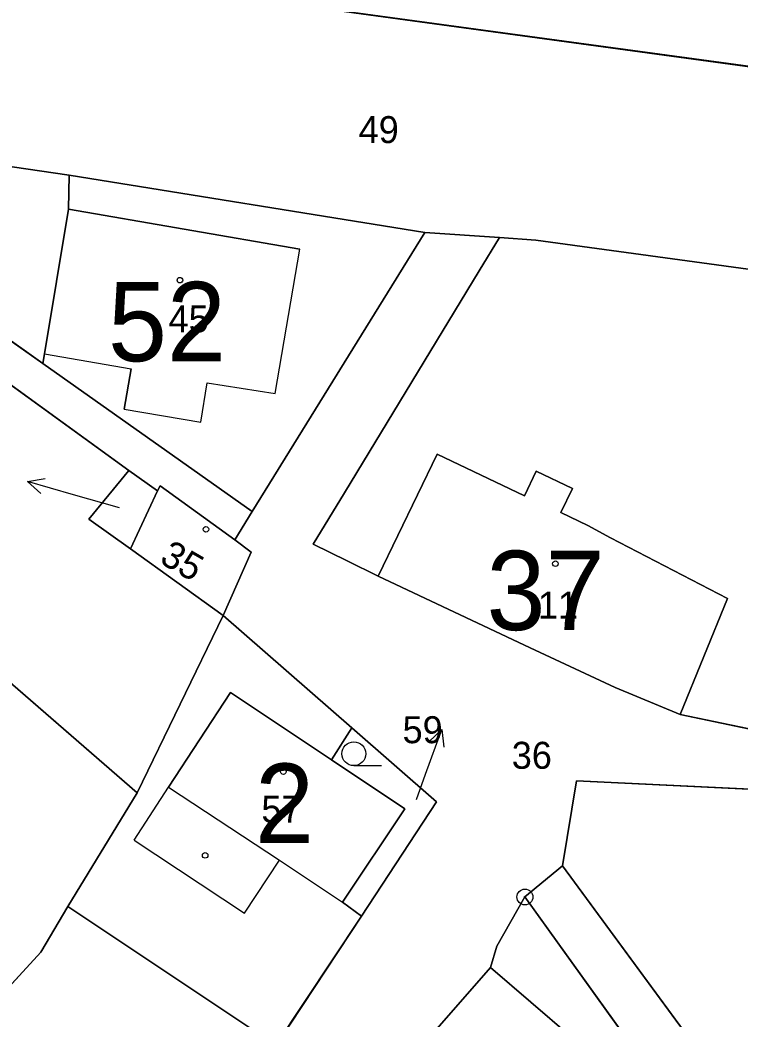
# Model space of a CAD drawing. Extents: x -689422 to -685210, y -987725 to -982160.
# Drawn here: x -686016.7 to -685971.3, y -987183 to -987120.1 of the extents above; entities that cross this region are included whole.
import ezdxf

# ---------------------------------------------------------------- set-up
doc = ezdxf.new("R2010")
doc.units = 0
for name, color, linetype in [('KN_Budovy', 7, 'Continuous'), ('KN_Budovy_cisla_domovni', 7, 'Continuous'), ('KN_Hranice_parcel', 7, 'Continuous'), ('KN_Hranice_parcel_vnitrni_kresba', 7, 'Continuous'), ('KN_Parcelni cisla', 7, 'Continuous'), ('KN_Parcelni cisla_sipky', 7, 'Continuous'), ('KN_Polygon parcely', 7, 'Continuous'), ('KN_POZEMKY_OSTATNI PLOCHA', 7, 'Continuous'), ('KN_POZEMKY_TTP', 7, 'Continuous'), ('KN_POZEMKY_ZAHRADA', 7, 'Continuous'), ('KN_POZEMKY_ZASTAVENA PLOCHA', 7, 'Continuous'), ('KN_VYUZITI_16_ostatni plocha_silnice', 7, 'Continuous'), ('KN_VYUZITI_17_ostatni plocha_ostatni komunikace', 7, 'Continuous'), ('KN_Značky bodu BP', 7, 'Continuous'), ('KN_Značky budov', 7, 'Continuous'), ('KN_Značky kultur', 7, 'Continuous')]:
    doc.layers.add(name, color=color, linetype=linetype)

msp = doc.modelspace()

# ---------------------------------------------------------------- linework, layer by layer
at = {"layer": 'KN_Budovy'}
for points in [[(-686015.12, -987141.12), (-686009.65, -987142.06), (-686010.09, -987144.6), (-686005.25, -987145.42), (-686004.85, -987142.93), (-686000.58, -987143.62), (-685999.02, -987134.52), (-686013.59, -987131.99)], [(-685994.08, -987155.12), (-685984.49, -987159.63), (-685979.15, -987162.14), (-685975.04, -987163.85), (-685972.06, -987156.53), (-685979.44, -987152.71), (-685980.87, -987151.92), (-685982.56, -987151.12), (-685981.83, -987149.59), (-685984.12, -987148.51), (-685984.85, -987150.05), (-685990.36, -987147.44)], [(-686007.82, -987149.42), (-686007.98, -987149.74), (-686009.7, -987153.4), (-686003.85, -987157.6), (-686002.08, -987153.62), (-686003.12, -987152.84)], [(-685997.03, -987166.7), (-686003.39, -987162.46), (-686007.29, -987168.41), (-686000.29, -987173.02), (-685996.32, -987175.66), (-685992.4, -987169.79)], [(-685999.17, -987193.66), (-685993.55, -987198.12), (-685991.05, -987195.12), (-685988.3, -987191.81), (-685985.91, -987193.8), (-685983.02, -987190.32), (-685985.4, -987188.34), (-685981.92, -987184.15), (-685987, -987179.79), (-685990.8, -987184.14)]]:
    msp.add_lwpolyline(points, close=True, dxfattribs=at)
at = {"layer": 'KN_Hranice_parcel'}
for p, q in [((-686038.83, -987125.06), (-686015.22, -987141.71)), ((-686009.79, -987148.47), (-686037.96, -987128.07)), ((-686013.55, -987129.86), (-685991.13, -987133.46)), ((-685991.13, -987133.46), (-686002.02, -987151.05)), ((-685991.13, -987133.46), (-685986.44, -987133.78)), ((-686002.02, -987151.05), (-686015.22, -987141.71)), ((-686007.98, -987149.74), (-686009.79, -987148.47)), ((-686009.7, -987153.4), (-686007.98, -987149.74)), ((-686002.02, -987151.05), (-686003.12, -987152.84)), ((-686003.85, -987157.6), (-686009.7, -987153.4)), ((-686024.17, -987155.85), (-686009.27, -987168.77)), ((-686009.27, -987168.77), (-686003.85, -987157.6)), ((-685995.75, -987164.67), (-686003.85, -987157.6)), ((-685997.03, -987166.7), (-685995.75, -987164.67)), ((-685990.41, -987169.34), (-685995.75, -987164.67)), ((-685992.4, -987169.79), (-685997.03, -987166.7)), ((-686013.64, -987175.93), (-686009.27, -987168.77)), ((-685995.13, -987176.55), (-685990.41, -987169.34)), ((-685984.83, -987175.34), (-685982.46, -987173.37)), ((-685972.12, -987193.01), (-685984.83, -987175.34)), ((-686013.64, -987175.93), (-686000.52, -987184.68)), ((-686000.52, -987184.68), (-685995.13, -987176.55))]:
    msp.add_line(p, q, dxfattribs=at)
for points in [[(-686005, -987118.32), (-685836.82, -987141.27), (-685828.14, -987142.95), (-685819.45, -987151.17)], [(-686038.83, -987125.06), (-686035.05, -987124.29), (-686017.14, -987129.32), (-686013.55, -987129.86)], [(-686015.22, -987141.71), (-686015.12, -987141.12), (-686013.59, -987131.99), (-686013.55, -987129.86)], [(-685986.44, -987133.78), (-685987.71, -987135.87), (-685996.21, -987149.87), (-685998.18, -987153.11), (-685996.04, -987154.16), (-685994.08, -987155.12)], [(-685986.44, -987133.78), (-685984.15, -987133.94), (-685950.75, -987138.51)], [(-685994.08, -987155.12), (-685990.36, -987147.44), (-685984.85, -987150.05), (-685984.12, -987148.51), (-685981.83, -987149.59), (-685982.56, -987151.12), (-685980.87, -987151.92), (-685979.44, -987152.71), (-685972.06, -987156.53), (-685975.04, -987163.85)], [(-686009.7, -987153.4), (-686012.32, -987151.52), (-686009.79, -987148.47)], [(-686003.12, -987152.84), (-686007.82, -987149.42), (-686007.98, -987149.74)], [(-686003.85, -987157.6), (-686002.08, -987153.62), (-686003.12, -987152.84)], [(-685994.08, -987155.12), (-685984.49, -987159.63), (-685979.15, -987162.14), (-685975.04, -987163.85)], [(-685975.04, -987163.85), (-685968.68, -987165.17), (-685954.64, -987164.72)], [(-685916.46, -987171.35), (-685946.25, -987169.37), (-685969.3, -987168.61), (-685981.57, -987168.02), (-685982.46, -987173.37)], [(-685995.13, -987176.55), (-685996.32, -987175.66), (-685992.4, -987169.79)], [(-685982.46, -987173.37), (-685973.57, -987185.47), (-685960.89, -987201.48)], [(-685984.83, -987175.34), (-685986.59, -987178.44), (-685987, -987179.79), (-685990.8, -987184.14), (-685999.17, -987193.66)], [(-686037.31, -987202.35), (-686022.69, -987186.83), (-686015.35, -987178.81), (-686013.64, -987175.93)]]:
    msp.add_lwpolyline(points, dxfattribs=at)
at = {"layer": 'KN_Hranice_parcel_vnitrni_kresba'}
for p, q in [((-686013.59, -987131.99), (-685999.02, -987134.52)), ((-686000.58, -987143.62), (-685999.02, -987134.52)), ((-686015.12, -987141.12), (-686009.65, -987142.06)), ((-686010.09, -987144.6), (-686009.65, -987142.06)), ((-686005.25, -987145.42), (-686004.85, -987142.93)), ((-686004.85, -987142.93), (-686000.58, -987143.62)), ((-686010.09, -987144.6), (-686005.25, -987145.42)), ((-686007.29, -987168.41), (-686003.39, -987162.46)), ((-686003.39, -987162.46), (-685997.03, -987166.7)), ((-686009.47, -987171.75), (-686007.29, -987168.41)), ((-686007.29, -987168.41), (-686000.29, -987173.02)), ((-686009.47, -987171.75), (-686002.51, -987176.36)), ((-686002.51, -987176.36), (-686000.29, -987173.02)), ((-686000.29, -987173.02), (-685996.32, -987175.66)), ((-685987, -987179.79), (-685981.92, -987184.15))]:
    msp.add_line(p, q, dxfattribs=at)
at = {"layer": 'KN_Parcelni cisla_sipky'}
for p, q in [((-686016.175, -987149.163), (-686015.074, -987148.958)), ((-686013.29, -987149.99), (-686016.175, -987149.163)), ((-686016.175, -987149.163), (-686015.35, -987149.92)), ((-686010.38, -987150.82), (-686013.29, -987149.99)), ((-685991.09, -987167.61), (-685990.064, -987164.79)), ((-685990.064, -987164.79), (-685990.877, -987165.56)), ((-685990.064, -987164.79), (-685989.936, -987165.902)), ((-685991.66, -987169.2), (-685991.09, -987167.61))]:
    msp.add_line(p, q, dxfattribs=at)
at = {"layer": 'KN_Polygon parcely'}
for points in [[(-685836.82, -987141.27), (-686005, -987118.32), (-686041.83, -987106.17), (-686052.84, -987097.52), (-686058.81, -987092.85), (-686061.49, -987085.48), (-686064.52, -987080.49), (-686065.84, -987078.1), (-686071.7, -987067.5), (-686075.47, -987059.13), (-686075.94, -987058.09), (-686080.66, -987046.34), (-686084.5, -987036.79), (-686086.08, -987032.29), (-686090.96, -987018.42), (-686097.69, -986999.31)], [(-686056.17, -987116.86), (-686038.83, -987125.06), (-686035.05, -987124.29), (-686017.14, -987129.32), (-686013.55, -987129.86), (-685991.13, -987133.46), (-685986.44, -987133.78), (-685984.15, -987133.94), (-685950.75, -987138.51), (-685936.38, -987140.11), (-685932.46, -987140.55), (-685913.76, -987143.12), (-685912.48, -987143.3), (-685905.31, -987144.38), (-685890.86, -987144.76), (-685832.55, -987152.61)], [(-686005, -987118.32), (-685836.82, -987141.27)], [(-685968.68, -987165.17), (-685975.04, -987163.85), (-685979.15, -987162.14), (-685984.49, -987159.63), (-685994.08, -987155.12), (-685996.04, -987154.16), (-685998.18, -987153.11), (-685996.21, -987149.87), (-685987.71, -987135.87), (-685986.44, -987133.78), (-685991.13, -987133.46), (-686002.02, -987151.05), (-686003.12, -987152.84), (-686002.08, -987153.62), (-686003.85, -987157.6), (-685995.75, -987164.67), (-685990.41, -987169.34), (-685995.13, -987176.55), (-686000.52, -987184.68)], [(-685990.8, -987184.14), (-685987, -987179.79), (-685986.59, -987178.44), (-685984.83, -987175.34), (-685982.46, -987173.37), (-685981.57, -987168.02), (-685969.3, -987168.61)]]:
    msp.add_lwpolyline(points, dxfattribs=at)
for points in [[(-686015.22, -987141.71), (-686015.12, -987141.12), (-686013.59, -987131.99), (-686013.55, -987129.86), (-686017.14, -987129.32), (-686035.05, -987124.29), (-686038.83, -987125.06)], [(-686015.22, -987141.71), (-686038.83, -987125.06), (-686040.63, -987125.43), (-686040.59, -987126.21), (-686037.96, -987128.07), (-686009.79, -987148.47), (-686007.98, -987149.74), (-686007.82, -987149.42), (-686003.12, -987152.84), (-686002.02, -987151.05)], [(-686003.85, -987157.6), (-686009.7, -987153.4), (-686012.32, -987151.52), (-686009.79, -987148.47), (-686037.96, -987128.07), (-686041.67, -987130.55), (-686040.49, -987131.85), (-686039.62, -987135.14), (-686036.09, -987145.6), (-686024.17, -987155.85), (-686009.27, -987168.77)], [(-686013.55, -987129.86), (-686013.59, -987131.99), (-686015.12, -987141.12), (-686015.22, -987141.71), (-686002.02, -987151.05), (-685991.13, -987133.46)], [(-685998.18, -987153.11), (-685996.04, -987154.16), (-685994.08, -987155.12), (-685990.36, -987147.44), (-685984.85, -987150.05), (-685984.12, -987148.51), (-685981.83, -987149.59), (-685982.56, -987151.12), (-685980.87, -987151.92), (-685979.44, -987152.71), (-685972.06, -987156.53), (-685975.04, -987163.85), (-685968.68, -987165.17), (-685954.64, -987164.72), (-685953.17, -987155.27), (-685950.75, -987138.51), (-685984.15, -987133.94), (-685986.44, -987133.78), (-685987.71, -987135.87), (-685996.21, -987149.87)], [(-685979.15, -987162.14), (-685975.04, -987163.85), (-685972.06, -987156.53), (-685979.44, -987152.71), (-685980.87, -987151.92), (-685982.56, -987151.12), (-685981.83, -987149.59), (-685984.12, -987148.51), (-685984.85, -987150.05), (-685990.36, -987147.44), (-685994.08, -987155.12), (-685984.49, -987159.63)], [(-686007.98, -987149.74), (-686009.79, -987148.47), (-686012.32, -987151.52), (-686009.7, -987153.4)], [(-686007.82, -987149.42), (-686007.98, -987149.74), (-686009.7, -987153.4), (-686003.85, -987157.6), (-686002.08, -987153.62), (-686003.12, -987152.84)], [(-686022.69, -987186.83), (-686015.35, -987178.81), (-686013.64, -987175.93), (-686009.27, -987168.77), (-686024.17, -987155.85), (-686031.47, -987166.15), (-686036.92, -987174.81), (-686056.78, -987164.6), (-686062.52, -987176.48), (-686049.71, -987194.34), (-686048.16, -987195.83), (-686037.31, -987202.35)], [(-686013.64, -987175.93), (-686000.52, -987184.68), (-685995.13, -987176.55), (-685996.32, -987175.66), (-685992.4, -987169.79), (-685997.03, -987166.7), (-685995.75, -987164.67), (-686003.85, -987157.6), (-686009.27, -987168.77)], [(-685995.75, -987164.67), (-685997.03, -987166.7), (-685992.4, -987169.79), (-685996.32, -987175.66), (-685995.13, -987176.55), (-685990.41, -987169.34)], [(-685960.89, -987201.48), (-685926.1, -987197.19), (-685880.36, -987190.44), (-685876.38, -987185.1), (-685875.57, -987176.02), (-685883.52, -987174.32), (-685916.46, -987171.35), (-685946.25, -987169.37), (-685969.3, -987168.61), (-685981.57, -987168.02), (-685982.46, -987173.37), (-685973.57, -987185.47)], [(-685933.82, -987233.71), (-685945.14, -987222.44), (-685960.89, -987201.48), (-685973.57, -987185.47), (-685982.46, -987173.37), (-685984.83, -987175.34), (-685972.12, -987193.01), (-685967.56, -987198.51), (-685960.15, -987207.9), (-685957.92, -987210.73), (-685955.84, -987214.78), (-685952.88, -987219.84), (-685952.43, -987220.24), (-685929.58, -987246.96), (-685927.28, -987249.09), (-685923.64, -987245.68)], [(-685990.8, -987184.14), (-685999.17, -987193.66), (-685993.55, -987198.12), (-685991.05, -987195.12), (-685984.57, -987201.05), (-685972.12, -987193.01), (-685984.83, -987175.34), (-685986.59, -987178.44), (-685987, -987179.79)], [(-686037.31, -987202.35), (-686034.31, -987203.52), (-686029.33, -987204.58), (-686026.33, -987204.06), (-686021.65, -987202.69), (-686014.85, -987199.81), (-686012.66, -987198.63), (-686010.58, -987197.18), (-686008.81, -987195.57), (-686006.26, -987192.72), (-686000.52, -987184.68), (-686013.64, -987175.93), (-686015.35, -987178.81), (-686022.69, -987186.83)]]:
    msp.add_lwpolyline(points, close=True, dxfattribs=at)
at = {"layer": 'KN_POZEMKY_OSTATNI PLOCHA'}
for p, q in [((-686005, -987118.32), (-685836.82, -987141.27)), ((-686038.83, -987125.06), (-686015.22, -987141.71)), ((-686009.79, -987148.47), (-686037.96, -987128.07)), ((-686013.55, -987129.86), (-686017.14, -987129.32)), ((-685991.13, -987133.46), (-686013.55, -987129.86)), ((-686002.02, -987151.05), (-685991.13, -987133.46)), ((-685991.13, -987133.46), (-685986.44, -987133.78)), ((-685986.44, -987133.78), (-685991.13, -987133.46)), ((-685986.44, -987133.78), (-685987.71, -987135.87)), ((-685984.15, -987133.94), (-685986.44, -987133.78)), ((-685950.75, -987138.51), (-685984.15, -987133.94)), ((-685987.71, -987135.87), (-685996.21, -987149.87)), ((-686015.22, -987141.71), (-686002.02, -987151.05)), ((-686012.32, -987151.52), (-686009.79, -987148.47)), ((-686009.79, -987148.47), (-686007.98, -987149.74)), ((-686007.98, -987149.74), (-686009.79, -987148.47)), ((-686007.82, -987149.42), (-686007.98, -987149.74)), ((-686003.12, -987152.84), (-686007.82, -987149.42)), ((-686007.98, -987149.74), (-686009.7, -987153.4)), ((-685996.21, -987149.87), (-685998.18, -987153.11)), ((-686003.12, -987152.84), (-686002.02, -987151.05)), ((-686002.02, -987151.05), (-686003.12, -987152.84)), ((-686009.7, -987153.4), (-686012.32, -987151.52)), ((-686002.08, -987153.62), (-686003.12, -987152.84)), ((-685998.18, -987153.11), (-685996.04, -987154.16)), ((-686003.85, -987157.6), (-686002.08, -987153.62)), ((-685996.04, -987154.16), (-685994.08, -987155.12)), ((-685994.08, -987155.12), (-685984.49, -987159.63)), ((-685995.75, -987164.67), (-686003.85, -987157.6)), ((-685984.49, -987159.63), (-685979.15, -987162.14)), ((-685979.15, -987162.14), (-685975.04, -987163.85)), ((-685975.04, -987163.85), (-685968.68, -987165.17)), ((-685990.41, -987169.34), (-685995.75, -987164.67)), ((-685981.57, -987168.02), (-685982.46, -987173.37)), ((-685969.3, -987168.61), (-685981.57, -987168.02)), ((-685995.13, -987176.55), (-685990.41, -987169.34)), ((-685982.46, -987173.37), (-685984.83, -987175.34)), ((-685984.83, -987175.34), (-685982.46, -987173.37)), ((-685982.46, -987173.37), (-685973.57, -987185.47)), ((-685984.83, -987175.34), (-685986.59, -987178.44)), ((-685972.12, -987193.01), (-685984.83, -987175.34)), ((-686000.52, -987184.68), (-685995.13, -987176.55)), ((-685986.59, -987178.44), (-685987, -987179.79)), ((-685987, -987179.79), (-685990.8, -987184.14))]:
    msp.add_line(p, q, dxfattribs=at)
at = {"layer": 'KN_POZEMKY_TTP'}
msp.add_line((-685836.82, -987141.27), (-686005, -987118.32), dxfattribs=at)
at = {"layer": 'KN_POZEMKY_ZAHRADA'}
for p, q in [((-686015.22, -987141.71), (-686038.83, -987125.06)), ((-686037.96, -987128.07), (-686009.79, -987148.47)), ((-686017.14, -987129.32), (-686013.55, -987129.86)), ((-686013.55, -987129.86), (-686013.59, -987131.99)), ((-686013.59, -987131.99), (-686015.12, -987141.12)), ((-685987.71, -987135.87), (-685986.44, -987133.78)), ((-685986.44, -987133.78), (-685984.15, -987133.94)), ((-685984.15, -987133.94), (-685950.75, -987138.51)), ((-685996.21, -987149.87), (-685987.71, -987135.87)), ((-686015.12, -987141.12), (-686015.22, -987141.71)), ((-685990.36, -987147.44), (-685994.08, -987155.12)), ((-685984.85, -987150.05), (-685990.36, -987147.44)), ((-686009.79, -987148.47), (-686012.32, -987151.52)), ((-685984.12, -987148.51), (-685984.85, -987150.05)), ((-685981.83, -987149.59), (-685984.12, -987148.51)), ((-685998.18, -987153.11), (-685996.21, -987149.87)), ((-685982.56, -987151.12), (-685981.83, -987149.59)), ((-685980.87, -987151.92), (-685982.56, -987151.12)), ((-686012.32, -987151.52), (-686009.7, -987153.4)), ((-685979.44, -987152.71), (-685980.87, -987151.92)), ((-685996.04, -987154.16), (-685998.18, -987153.11)), ((-685972.06, -987156.53), (-685979.44, -987152.71)), ((-686009.7, -987153.4), (-686003.85, -987157.6)), ((-685994.08, -987155.12), (-685996.04, -987154.16)), ((-686009.27, -987168.77), (-686024.17, -987155.85)), ((-686024.17, -987155.85), (-686009.27, -987168.77)), ((-685975.04, -987163.85), (-685972.06, -987156.53)), ((-686003.85, -987157.6), (-686009.27, -987168.77)), ((-685968.68, -987165.17), (-685975.04, -987163.85)), ((-685997.03, -987166.7), (-685995.75, -987164.67)), ((-685995.75, -987164.67), (-685990.41, -987169.34)), ((-685992.4, -987169.79), (-685997.03, -987166.7)), ((-685982.46, -987173.37), (-685981.57, -987168.02)), ((-685981.57, -987168.02), (-685969.3, -987168.61)), ((-686009.27, -987168.77), (-686013.64, -987175.93)), ((-685990.41, -987169.34), (-685995.13, -987176.55)), ((-685996.32, -987175.66), (-685992.4, -987169.79)), ((-685973.57, -987185.47), (-685982.46, -987173.37)), ((-685995.13, -987176.55), (-685996.32, -987175.66)), ((-686013.64, -987175.93), (-686015.35, -987178.81)), ((-686015.35, -987178.81), (-686013.64, -987175.93)), ((-686013.64, -987175.93), (-686000.52, -987184.68)), ((-686015.35, -987178.81), (-686022.69, -987186.83)), ((-686022.69, -987186.83), (-686015.35, -987178.81))]:
    msp.add_line(p, q, dxfattribs=at)
at = {"layer": 'KN_POZEMKY_ZASTAVENA PLOCHA'}
for p, q in [((-686013.59, -987131.99), (-686013.55, -987129.86)), ((-686013.55, -987129.86), (-685991.13, -987133.46)), ((-686015.12, -987141.12), (-686013.59, -987131.99)), ((-685991.13, -987133.46), (-686002.02, -987151.05)), ((-686015.22, -987141.71), (-686015.12, -987141.12)), ((-686002.02, -987151.05), (-686015.22, -987141.71)), ((-685994.08, -987155.12), (-685990.36, -987147.44)), ((-685990.36, -987147.44), (-685984.85, -987150.05)), ((-685984.85, -987150.05), (-685984.12, -987148.51)), ((-685984.12, -987148.51), (-685981.83, -987149.59)), ((-686007.98, -987149.74), (-686007.82, -987149.42)), ((-686007.82, -987149.42), (-686003.12, -987152.84)), ((-686009.7, -987153.4), (-686007.98, -987149.74)), ((-685981.83, -987149.59), (-685982.56, -987151.12)), ((-685982.56, -987151.12), (-685980.87, -987151.92)), ((-685980.87, -987151.92), (-685979.44, -987152.71)), ((-686003.12, -987152.84), (-686002.08, -987153.62)), ((-685979.44, -987152.71), (-685972.06, -987156.53)), ((-686003.85, -987157.6), (-686009.7, -987153.4)), ((-686002.08, -987153.62), (-686003.85, -987157.6)), ((-685984.49, -987159.63), (-685994.08, -987155.12)), ((-685972.06, -987156.53), (-685975.04, -987163.85)), ((-686009.27, -987168.77), (-686003.85, -987157.6)), ((-686003.85, -987157.6), (-685995.75, -987164.67)), ((-685979.15, -987162.14), (-685984.49, -987159.63)), ((-685975.04, -987163.85), (-685979.15, -987162.14)), ((-685995.75, -987164.67), (-685997.03, -987166.7)), ((-685997.03, -987166.7), (-685992.4, -987169.79)), ((-686013.64, -987175.93), (-686009.27, -987168.77)), ((-685992.4, -987169.79), (-685996.32, -987175.66)), ((-685996.32, -987175.66), (-685995.13, -987176.55)), ((-685986.59, -987178.44), (-685984.83, -987175.34)), ((-685984.83, -987175.34), (-685972.12, -987193.01)), ((-686000.52, -987184.68), (-686013.64, -987175.93)), ((-685995.13, -987176.55), (-686000.52, -987184.68)), ((-685987, -987179.79), (-685986.59, -987178.44)), ((-685990.8, -987184.14), (-685987, -987179.79))]:
    msp.add_line(p, q, dxfattribs=at)
at = {"layer": 'KN_VYUZITI_16_ostatni plocha_silnice'}
for p, q in [((-686005, -987118.32), (-685836.82, -987141.27)), ((-686013.55, -987129.86), (-686017.14, -987129.32)), ((-685991.13, -987133.46), (-686013.55, -987129.86)), ((-685986.44, -987133.78), (-685991.13, -987133.46)), ((-685984.15, -987133.94), (-685986.44, -987133.78)), ((-685950.75, -987138.51), (-685984.15, -987133.94))]:
    msp.add_line(p, q, dxfattribs=at)
at = {"layer": 'KN_VYUZITI_17_ostatni plocha_ostatni komunikace'}
for p, q in [((-686038.83, -987125.06), (-686015.22, -987141.71)), ((-686009.79, -987148.47), (-686037.96, -987128.07)), ((-686002.02, -987151.05), (-685991.13, -987133.46)), ((-685991.13, -987133.46), (-685986.44, -987133.78)), ((-685986.44, -987133.78), (-685987.71, -987135.87)), ((-685987.71, -987135.87), (-685996.21, -987149.87)), ((-686015.22, -987141.71), (-686002.02, -987151.05)), ((-686012.32, -987151.52), (-686009.79, -987148.47)), ((-686009.79, -987148.47), (-686007.98, -987149.74)), ((-686007.98, -987149.74), (-686009.79, -987148.47)), ((-686007.82, -987149.42), (-686007.98, -987149.74)), ((-686003.12, -987152.84), (-686007.82, -987149.42)), ((-686007.98, -987149.74), (-686009.7, -987153.4)), ((-685996.21, -987149.87), (-685998.18, -987153.11)), ((-686003.12, -987152.84), (-686002.02, -987151.05)), ((-686002.02, -987151.05), (-686003.12, -987152.84)), ((-686009.7, -987153.4), (-686012.32, -987151.52)), ((-686002.08, -987153.62), (-686003.12, -987152.84)), ((-685998.18, -987153.11), (-685996.04, -987154.16)), ((-686003.85, -987157.6), (-686002.08, -987153.62)), ((-685996.04, -987154.16), (-685994.08, -987155.12)), ((-685994.08, -987155.12), (-685984.49, -987159.63)), ((-685995.75, -987164.67), (-686003.85, -987157.6)), ((-685984.49, -987159.63), (-685979.15, -987162.14)), ((-685979.15, -987162.14), (-685975.04, -987163.85)), ((-685975.04, -987163.85), (-685968.68, -987165.17)), ((-685990.41, -987169.34), (-685995.75, -987164.67)), ((-685981.57, -987168.02), (-685982.46, -987173.37)), ((-685969.3, -987168.61), (-685981.57, -987168.02)), ((-685995.13, -987176.55), (-685990.41, -987169.34)), ((-685982.46, -987173.37), (-685984.83, -987175.34)), ((-685984.83, -987175.34), (-685982.46, -987173.37)), ((-685982.46, -987173.37), (-685973.57, -987185.47)), ((-685984.83, -987175.34), (-685986.59, -987178.44)), ((-685972.12, -987193.01), (-685984.83, -987175.34)), ((-686000.52, -987184.68), (-685995.13, -987176.55)), ((-685986.59, -987178.44), (-685987, -987179.79)), ((-685987, -987179.79), (-685990.8, -987184.14))]:
    msp.add_line(p, q, dxfattribs=at)
at = {"layer": 'KN_Značky bodu BP'}
for radius in [0.5, 0.0303]:
    msp.add_circle((-685984.83, -987175.34), radius, dxfattribs=at)
at = {"layer": 'KN_Značky budov'}
for centre in [(-686006.577, -987136.469), (-686004.937, -987152.169), (-685982.907, -987154.339), (-686000.057, -987167.439), (-686004.987, -987172.719)]:
    msp.add_circle(centre, 0.175, dxfattribs=at)
at = {"layer": 'KN_Značky kultur'}
msp.add_line((-685995.613, -987167.06), (-685993.863, -987167.06), dxfattribs=at)
msp.add_circle((-685995.613, -987166.31), 0.75, dxfattribs=at)

# ---------------------------------------------------------------- texts
at = {"layer": 'KN_Budovy_cisla_domovni'}
for s, p in [('52', (-686011.11, -987141.579)), ('37', (-685987.25, -987158.519)), ('2', (-686001.84, -987171.934))]:
    msp.add_text(s, height=5, dxfattribs=at).set_placement(p)
at = {"layer": 'KN_Parcelni cisla'}
for s, p in [('49', (-685995.31, -987127.83)), ('45', (-686007.29, -987139.76)), ('11', (-685984.01, -987157.8)), ('59', (-685992.542, -987165.648)), ('36', (-685985.66, -987167.26)), ('57', (-686001.44, -987170.65))]:
    msp.add_text(s, height=1.7, dxfattribs=at).set_placement(p)
msp.add_text('35', height=1.7, rotation=330, dxfattribs=at).set_placement((-686007.935, -987154.246))

doc.saveas('drawing.dxf')
